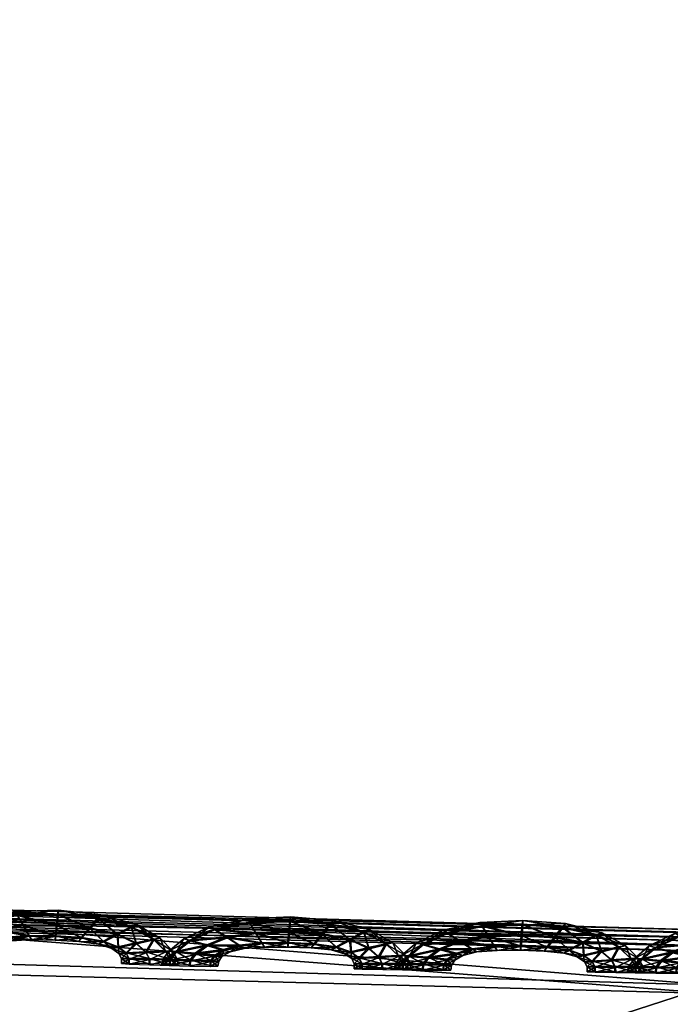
# Model space of a CAD drawing. Extents: x -7.4 to 7.4, y -11.5 to 9.8.
# Tile 337 of 469: x -0.167 to -0.01, y 9.394 to 9.632. Entities that reach past the tile are written whole.
import ezdxf

# ---------------------------------------------------------------- set-up
doc = ezdxf.new("R2010")
doc.units = 0
doc.header["$MEASUREMENT"] = 0
for name, color, linetype in [('A-FURN-3-ST', 150, 'Continuous'), ('A-FURN-3-ST-SEAM', 130, 'Continuous'), ('A-FURN-3-ST-SI', 160, 'Continuous')]:
    doc.layers.add(name, color=color, linetype=linetype)

msp = doc.modelspace()

# ---------------------------------------------------------------- meshes
at = {"layer": 'A-FURN-3-ST'}
mesh = msp.add_polyface(dxfattribs=at)
corners = [(-0.29098, 9.30467, 0.61819), (-0.27167, 9.40709, 1.00151), (0, 9.39906, 1.00155), (0, 9.29704, 0.61819), (-0.5936, 9.32387, 0.61819), (-0.56214, 9.4288, 1.00144), (-0.91719, 9.35069, 0.61819), (-0.8849, 9.46131, 1.00129), (-1.26207, 9.38711, 0.61819), (-1.23172, 9.50581, 1.00113), (-1.62401, 9.43544, 0.61819), (-1.5897, 9.56341, 1.00098), (-1.99018, 9.49361, 0.61819), (-1.94875, 9.63192, 1.00083), (-2.34041, 9.55636, 0.61819), (-1.35123, 9.09059, 0.56582), (-1.73692, 9.11935, 0.56582), (-2.1241, 9.15424, 0.56582), (-1.859, 8.65716, 0.55836), (-2.2831, 8.66878, 0.55836), (-1.44439, 8.6476, 0.55836), (-0.63005, 9.05338, 0.56582), (-0.97932, 9.06921, 0.56582), (-1.03908, 8.64051, 0.55836), (-0.65929, 8.63524, 0.55836), (-1.91804, 8.11232, 0.55836), (-2.39411, 8.11376, 0.55836), (-1.93379, 7.51392, 0.55836), (-1.48547, 8.11113, 0.55836), (-1.49132, 7.51392, 0.55836), (-1.06504, 8.11026, 0.55836), (-1.06876, 7.51392, 0.55836), (-0.67156, 8.1096, 0.55836), (-0.6733, 7.51392, 0.55836), (-0.32248, 8.10911, 0.55836), (0, 8.1089, 0.55836), (0, 7.51392, 0.55836), (-0.31817, 8.63132, 0.55836), (0, 8.62968, 0.55836), (-0.32308, 7.51392, 0.55836), (0, 9.03682, 0.56582), (-0.30741, 9.0416, 0.56582), (0.29098, 9.30467, 0.61819)]
mesh.append_faces([[corners[k] for k in face] for face in [(0, 1, 2), (2, 3, 0), (4, 5, 1), (1, 0, 4), (6, 7, 5), (5, 4, 6), (8, 9, 7), (7, 6, 8), (10, 11, 9), (9, 8, 10), (12, 13, 11), (11, 10, 12), (13, 12, 14), (15, 16, 10), (10, 8, 15), (16, 17, 12), (12, 10, 16), (17, 16, 18), (18, 19, 17), (16, 15, 20), (20, 18, 16), (21, 22, 6), (6, 4, 21), (22, 15, 8), (8, 6, 22), (20, 15, 22), (22, 23, 20), (22, 21, 24), (24, 23, 22), (19, 18, 25), (18, 20, 28), (28, 25, 18), (20, 23, 30), (30, 28, 20), (23, 24, 32), (32, 30, 23), (35, 34, 37), (37, 38, 35), (34, 32, 24), (24, 37, 34), (40, 41, 0), (0, 3, 40), (41, 21, 4), (4, 0, 41), (37, 24, 21), (21, 41, 37), (38, 37, 41), (41, 40, 38), (42, 3, 2), (40, 3, 42)]])
mesh.append_faces([[corners[k] for k in face] for face in [(29, 27, 25), (31, 29, 28), (33, 31, 30), (39, 33, 32)]], dxfattribs={"vtx0": -1, "vtx1": -1, "vtx2": -1})
mesh.append_faces([[corners[k] for k in face] for face in [(26, 25, 27), (25, 28, 29), (28, 30, 31), (30, 32, 33), (34, 35, 36), (32, 34, 39)]], dxfattribs={"vtx1": -1, "vtx2": -1})
mesh = msp.add_polyface(dxfattribs=at)
corners = [(-0.53471, 9.43593, 17.62834), (-0.5359, 9.43465, 17.62173), (-0.87631, 9.46955, 17.61473), (-0.5327, 9.43799, 17.6396), (-0.87501, 9.47078, 17.62134), (-0.24915, 9.41731, 17.64394), (-0.25034, 9.41521, 17.63264), (-0.25105, 9.41397, 17.62606), (0, 9.40845, 17.63405), (0, 9.40717, 17.62747), (0, 9.41051, 17.6453), (-0.59269, 9.3387, 17.68322), (-0.58956, 9.36317, 17.66451), (-0.93369, 9.39773, 17.65706), (-0.25564, 9.40383, 17.67398), (-0.26981, 9.37425, 17.67253), (0, 9.36749, 17.67402), (0, 9.39704, 17.67539), (-0.56725, 9.39489, 17.66805), (-0.28323, 9.34257, 17.66919), (-0.54358, 9.42452, 17.66965), (-0.88458, 9.45933, 17.66261), (-0.91007, 9.42962, 17.66082), (-0.25034, 9.41521, 17.62036), (-0.53471, 9.43593, 17.61602), (-0.24915, 9.41731, 17.61522), (-0.5327, 9.43799, 17.61088), (0, 9.40845, 17.62176), (0, 9.41051, 17.61663), (-0.53325, 9.43716, 17.65713), (-0.87283, 9.47288, 17.63264), (-0.87342, 9.47202, 17.65017), (-0.87283, 9.47288, 17.60389), (-0.87501, 9.47078, 17.60902), (-0.24947, 9.41644, 17.66143), (0, 9.40964, 17.6628)]
mesh.append_faces([[corners[k] for k in face] for face in [(0, 1, 2), (3, 0, 4), (5, 6, 0), (0, 3, 5), (6, 7, 1), (1, 0, 6), (8, 9, 7), (7, 6, 8), (10, 8, 6), (6, 5, 10), (11, 12, 13), (14, 15, 16), (16, 17, 14), (18, 12, 19), (19, 15, 18), (20, 18, 15), (15, 14, 20), (18, 20, 21), (12, 18, 22), (7, 23, 24), (24, 1, 7), (23, 25, 26), (26, 24, 23), (27, 28, 25), (25, 23, 27), (9, 27, 23), (23, 7, 9), (29, 3, 30), (20, 29, 31), (24, 26, 32), (1, 24, 33), (5, 34, 35), (35, 10, 5), (34, 14, 17), (17, 35, 34), (29, 20, 14), (14, 34, 29), (3, 29, 34), (34, 5, 3)]])
at = {"layer": 'A-FURN-3-ST-SEAM'}
mesh = msp.add_polyface(dxfattribs=at)
corners = [(-0.17594, 9.41438, 17.63005), (-0.16751, 9.41587, 17.63017), (-0.16605, 9.41335, 17.63146), (-0.15798, 9.41339, 17.63154), (-0.16811, 9.41685, 17.62678), (-0.17297, 9.41236, 17.63138), (-0.15829, 9.4108, 17.63028), (-0.15774, 9.41607, 17.63025), (-0.1577, 9.41714, 17.62686), (-0.17713, 9.41521, 17.62667), (-0.18192, 9.41183, 17.62998), (-0.16462, 9.41088, 17.6302), (-0.152, 9.41038, 17.63032), (-0.15002, 9.41269, 17.63158), (-0.15786, 9.41623, 17.62351), (-0.16763, 9.41603, 17.62344), (-0.17784, 9.41055, 17.63131), (-0.17005, 9.41043, 17.63017), (-0.15841, 9.40993, 17.6269), (-0.16411, 9.41005, 17.62686), (-0.14808, 9.41508, 17.63032), (-0.14741, 9.41607, 17.62693), (-0.1482, 9.41525, 17.62359), (-0.17606, 9.41455, 17.62332), (-0.18346, 9.41236, 17.62659), (-0.18536, 9.40911, 17.6299), (-0.16898, 9.40977, 17.62682), (-0.15275, 9.4096, 17.62693), (-0.1467, 9.40952, 17.63032), (-0.14333, 9.41121, 17.63161), (-0.15018, 9.41294, 17.6223), (-0.15813, 9.41364, 17.62226), (-0.16617, 9.41356, 17.62218), (-0.18069, 9.40857, 17.63127), (-0.17385, 9.4094, 17.63013), (-0.17238, 9.40902, 17.62678), (-0.1647, 9.41104, 17.62348), (-0.15837, 9.411, 17.62355), (-0.17012, 9.41063, 17.62344), (-0.14001, 9.41298, 17.63036), (-0.13882, 9.41372, 17.62698), (-0.14013, 9.41319, 17.62363), (-0.14349, 9.41145, 17.62233), (-0.17309, 9.41261, 17.62211), (-0.182, 9.41199, 17.62325), (-0.18714, 9.4094, 17.62652), (-0.18675, 9.40725, 17.6299), (-0.17392, 9.40956, 17.6234), (-0.15208, 9.41055, 17.62355), (-0.148, 9.40894, 17.62698), (-0.14313, 9.4082, 17.63036), (-0.13886, 9.40907, 17.63161), (-0.14682, 9.40968, 17.62359), (-0.18864, 9.40742, 17.62648), (-0.18184, 9.40701, 17.63127), (-0.17602, 9.40808, 17.63009), (-0.17432, 9.40795, 17.62678), (-0.1761, 9.40824, 17.62336), (-0.17796, 9.4108, 17.62207), (-0.13463, 9.41002, 17.63036), (-0.13312, 9.41043, 17.62701), (-0.13475, 9.41018, 17.62363), (-0.13902, 9.40931, 17.62237), (-0.14326, 9.40836, 17.62363), (-0.18544, 9.40931, 17.62317), (-0.18682, 9.40742, 17.62317), (-0.18896, 9.40614, 17.62648), (-0.18706, 9.40598, 17.6299), (-0.18081, 9.40882, 17.62203), (-0.1448, 9.40795, 17.62698), (-0.1412, 9.40672, 17.63036), (-0.13645, 9.40688, 17.63165), (-0.18714, 9.40614, 17.62317), (-0.18212, 9.40573, 17.63127), (-0.17697, 9.4068, 17.63009), (-0.17515, 9.4068, 17.62675), (-0.17705, 9.40697, 17.62336), (-0.13174, 9.40709, 17.6304), (-0.13004, 9.40725, 17.62701), (-0.13186, 9.40725, 17.62366), (-0.13661, 9.40713, 17.62237), (-0.14132, 9.40688, 17.62363), (-0.14306, 9.40672, 17.62698), (-0.18196, 9.40721, 17.62199), (-0.18224, 9.40598, 17.62199), (-0.14056, 9.40536, 17.63036), (-0.13562, 9.40523, 17.63165), (-0.17721, 9.40557, 17.63009), (-0.17539, 9.40561, 17.62675), (-0.17729, 9.40577, 17.62336), (-0.14246, 9.40552, 17.62698), (-0.13071, 9.40515, 17.6304), (-0.12893, 9.40519, 17.62705), (-0.13087, 9.40532, 17.62366), (-0.13578, 9.40548, 17.62237), (-0.14068, 9.40557, 17.62363), (-0.14246, 9.40429, 17.62698), (-0.14056, 9.40416, 17.63036), (-0.13562, 9.40396, 17.63165), (-0.14068, 9.40433, 17.62363), (-0.13067, 9.40383, 17.6304), (-0.12889, 9.40388, 17.62705), (-0.13079, 9.40404, 17.62366), (-0.13578, 9.4042, 17.62237)]
mesh.append_faces([[corners[k] for k in face] for face in [(2, 1, 0), (1, 2, 3), (0, 1, 4), (0, 5, 2), (6, 3, 2), (3, 7, 1), (8, 4, 1), (4, 9, 0), (5, 0, 10), (11, 2, 5), (3, 6, 12), (2, 11, 6), (7, 3, 13), (1, 7, 8), (4, 8, 14), (9, 4, 15), (10, 0, 9), (10, 16, 5), (5, 17, 11), (12, 6, 18), (12, 13, 3), (6, 11, 19), (13, 20, 7), (21, 8, 7), (22, 14, 8), (14, 15, 4), (15, 23, 9), (9, 24, 10), (16, 10, 25), (17, 5, 16), (11, 17, 26), (19, 18, 6), (18, 27, 12), (13, 12, 28), (26, 19, 11), (20, 13, 29), (7, 20, 21), (8, 21, 22), (14, 22, 30), (15, 14, 31), (23, 15, 32), (24, 9, 23), (25, 10, 24), (25, 33, 16), (16, 34, 17), (35, 26, 17), (18, 19, 36), (27, 18, 37), (28, 12, 27), (28, 29, 13), (19, 26, 38), (29, 39, 20), (40, 21, 20), (41, 22, 21), (42, 30, 22), (30, 31, 14), (31, 32, 15), (32, 43, 23), (23, 44, 24), (24, 45, 25), (33, 25, 46), (34, 16, 33), (17, 34, 35), (26, 35, 47), (38, 36, 19), (36, 37, 18), (37, 48, 27), (27, 49, 28), (29, 28, 50), (47, 38, 26), (39, 29, 51), (20, 39, 40), (21, 40, 41), (22, 41, 42), (30, 42, 52), (31, 30, 48), (32, 31, 37), (43, 32, 36), (44, 23, 43), (45, 24, 44), (25, 45, 53), (53, 46, 25), (46, 54, 33), (33, 55, 34), (56, 35, 34), (57, 47, 35), (36, 38, 43), (37, 36, 32), (48, 37, 31), (49, 27, 48), (50, 28, 49), (50, 51, 29), (38, 47, 58), (51, 59, 39), (60, 40, 39), (61, 41, 40), (62, 42, 41), (63, 52, 42), (52, 48, 30), (43, 58, 44), (44, 64, 45), (65, 53, 45), (46, 53, 66), (54, 46, 67), (55, 33, 54), (34, 55, 56), (35, 56, 57), (47, 57, 68), (58, 43, 38), (48, 52, 49), (49, 69, 50), (51, 50, 70), (68, 58, 47), (59, 51, 71), (39, 59, 60), (40, 60, 61), (41, 61, 62), (42, 62, 63), (52, 63, 69), (64, 44, 58), (45, 64, 65), (53, 65, 72), (72, 66, 53), (66, 67, 46), (67, 73, 54), (54, 74, 55), (56, 55, 74), (57, 56, 75), (68, 57, 76), (69, 49, 52), (70, 50, 69), (70, 71, 51), (58, 68, 64), (71, 77, 59), (78, 60, 59), (79, 61, 60), (80, 62, 61), (81, 63, 62), (82, 69, 63), (83, 65, 64), (84, 72, 65), (74, 54, 73), (74, 75, 56), (75, 76, 57), (76, 83, 68), (69, 82, 70), (71, 70, 85), (64, 68, 83), (77, 71, 86), (59, 77, 78), (60, 78, 79), (61, 79, 80), (62, 80, 81), (63, 81, 82), (65, 83, 84), (73, 87, 74), (75, 74, 87), (76, 75, 88), (83, 76, 89), (70, 82, 90), (90, 85, 70), (85, 86, 71), (86, 91, 77), (78, 77, 91), (79, 78, 92), (80, 79, 93), (81, 80, 94), (82, 81, 95), (89, 84, 83), (87, 88, 75), (88, 89, 76), (95, 90, 82), (85, 90, 96), (86, 85, 97), (91, 86, 98), (91, 92, 78), (92, 93, 79), (93, 94, 80), (94, 95, 81), (90, 95, 99), (99, 96, 90), (96, 97, 85), (97, 98, 86), (98, 100, 91), (92, 91, 100), (93, 92, 101), (94, 93, 102), (95, 94, 103), (103, 99, 95), (100, 101, 92), (101, 102, 93), (102, 103, 94)]])
mesh = msp.add_polyface(dxfattribs=at)
corners = [(-0.11991, 9.41245, 17.63047), (-0.11148, 9.41405, 17.63055), (-0.10997, 9.41154, 17.6318), (-0.1019, 9.41179, 17.63184), (-0.11207, 9.41504, 17.62716), (-0.1169, 9.41047, 17.63177), (-0.10218, 9.40919, 17.63059), (-0.1017, 9.41442, 17.63059), (-0.10167, 9.41553, 17.6272), (-0.12106, 9.41323, 17.62709), (-0.1258, 9.40977, 17.6304), (-0.10851, 9.40911, 17.63059), (-0.09589, 9.4089, 17.63063), (-0.09395, 9.41125, 17.63188), (-0.10182, 9.41463, 17.62385), (-0.11159, 9.41422, 17.62382), (-0.12173, 9.40857, 17.63173), (-0.11393, 9.40857, 17.63055), (-0.10234, 9.40828, 17.62724), (-0.10799, 9.40828, 17.62724), (-0.09205, 9.41368, 17.63059), (-0.09137, 9.41467, 17.62724), (-0.09217, 9.41389, 17.62385), (-0.11999, 9.41261, 17.62374), (-0.12739, 9.41026, 17.62701), (-0.12925, 9.40701, 17.63036), (-0.11286, 9.40795, 17.6272), (-0.09668, 9.40808, 17.62724), (-0.09058, 9.40816, 17.63063), (-0.08722, 9.40993, 17.63188), (-0.0941, 9.4115, 17.6226), (-0.1021, 9.41203, 17.6226), (-0.11013, 9.41179, 17.62256), (-0.12454, 9.40651, 17.63169), (-0.11773, 9.40746, 17.63051), (-0.11627, 9.40713, 17.6272), (-0.10863, 9.40931, 17.62385), (-0.1023, 9.40935, 17.62385), (-0.11405, 9.40874, 17.62382), (-0.08393, 9.41179, 17.63059), (-0.08275, 9.41257, 17.62724), (-0.08405, 9.41195, 17.62385), (-0.08742, 9.41018, 17.6226), (-0.11702, 9.41071, 17.62252), (-0.12592, 9.40993, 17.62366), (-0.13103, 9.40725, 17.62698), (-0.13063, 9.40511, 17.63032), (-0.11781, 9.40767, 17.62378), (-0.096, 9.40907, 17.62389), (-0.09189, 9.40759, 17.62724), (-0.08698, 9.40692, 17.63063), (-0.08275, 9.40787, 17.63188), (-0.0907, 9.40833, 17.62389), (-0.13249, 9.40527, 17.62693), (-0.12569, 9.40495, 17.63169), (-0.11991, 9.4061, 17.63051), (-0.11821, 9.40602, 17.62716), (-0.11999, 9.40626, 17.62378), (-0.12189, 9.40882, 17.62249), (-0.07851, 9.4089, 17.63059), (-0.07701, 9.40935, 17.62724), (-0.07867, 9.40907, 17.62385), (-0.0829, 9.40812, 17.6226), (-0.08714, 9.40709, 17.62389), (-0.12933, 9.40717, 17.62363), (-0.13071, 9.40527, 17.62359), (-0.13281, 9.40396, 17.62693), (-0.13091, 9.40383, 17.63032), (-0.12469, 9.40676, 17.62245), (-0.08865, 9.40664, 17.62724), (-0.08508, 9.40548, 17.63063), (-0.0803, 9.40573, 17.63188), (-0.13103, 9.404, 17.62359), (-0.12596, 9.40367, 17.63169), (-0.12082, 9.40482, 17.63051), (-0.119, 9.40486, 17.62716), (-0.1209, 9.40499, 17.62378), (-0.07558, 9.40606, 17.63059), (-0.07388, 9.40623, 17.62724), (-0.07574, 9.40623, 17.62385), (-0.08049, 9.40598, 17.6226), (-0.0852, 9.40565, 17.62389), (-0.0869, 9.40548, 17.62724), (-0.12584, 9.40519, 17.62241), (-0.12608, 9.40391, 17.62241), (-0.08441, 9.40416, 17.63063), (-0.07946, 9.40412, 17.63188), (-0.12101, 9.40359, 17.63051), (-0.11924, 9.40363, 17.62716), (-0.12114, 9.40379, 17.62378), (-0.08631, 9.40425, 17.62724), (-0.07455, 9.40412, 17.63063), (-0.07278, 9.4042, 17.62724), (-0.07471, 9.40429, 17.62389), (-0.07966, 9.40433, 17.6226), (-0.08453, 9.40433, 17.62389), (-0.08631, 9.40305, 17.62724), (-0.08441, 9.40293, 17.63063), (-0.07942, 9.40284, 17.63188), (-0.08453, 9.40309, 17.62389), (-0.07452, 9.4028, 17.63063), (-0.07273, 9.40289, 17.62724), (-0.07463, 9.40297, 17.62389), (-0.07962, 9.40309, 17.6226)]
mesh.append_faces([[corners[k] for k in face] for face in [(2, 1, 0), (1, 2, 3), (0, 1, 4), (0, 5, 2), (6, 3, 2), (3, 7, 1), (8, 4, 1), (4, 9, 0), (5, 0, 10), (11, 2, 5), (3, 6, 12), (2, 11, 6), (7, 3, 13), (1, 7, 8), (4, 8, 14), (9, 4, 15), (10, 0, 9), (10, 16, 5), (5, 17, 11), (12, 6, 18), (12, 13, 3), (6, 11, 19), (13, 20, 7), (21, 8, 7), (22, 14, 8), (14, 15, 4), (15, 23, 9), (9, 24, 10), (16, 10, 25), (17, 5, 16), (11, 17, 26), (19, 18, 6), (18, 27, 12), (13, 12, 28), (26, 19, 11), (20, 13, 29), (7, 20, 21), (8, 21, 22), (14, 22, 30), (15, 14, 31), (23, 15, 32), (24, 9, 23), (25, 10, 24), (25, 33, 16), (16, 34, 17), (35, 26, 17), (18, 19, 36), (27, 18, 37), (28, 12, 27), (28, 29, 13), (19, 26, 38), (29, 39, 20), (40, 21, 20), (41, 22, 21), (42, 30, 22), (30, 31, 14), (31, 32, 15), (32, 43, 23), (23, 44, 24), (24, 45, 25), (33, 25, 46), (34, 16, 33), (17, 34, 35), (26, 35, 47), (38, 36, 19), (36, 37, 18), (37, 48, 27), (27, 49, 28), (29, 28, 50), (47, 38, 26), (39, 29, 51), (20, 39, 40), (21, 40, 41), (22, 41, 42), (30, 42, 52), (31, 30, 48), (32, 31, 37), (43, 32, 36), (44, 23, 43), (45, 24, 44), (25, 45, 53), (53, 46, 25), (46, 54, 33), (33, 55, 34), (56, 35, 34), (57, 47, 35), (36, 38, 43), (37, 36, 32), (48, 37, 31), (49, 27, 48), (50, 28, 49), (50, 51, 29), (38, 47, 58), (51, 59, 39), (60, 40, 39), (61, 41, 40), (62, 42, 41), (63, 52, 42), (52, 48, 30), (43, 58, 44), (44, 64, 45), (65, 53, 45), (46, 53, 66), (54, 46, 67), (55, 33, 54), (34, 55, 56), (35, 56, 57), (47, 57, 68), (58, 43, 38), (48, 52, 49), (49, 69, 50), (51, 50, 70), (68, 58, 47), (59, 51, 71), (39, 59, 60), (40, 60, 61), (41, 61, 62), (42, 62, 63), (52, 63, 69), (64, 44, 58), (45, 64, 65), (53, 65, 72), (72, 66, 53), (66, 67, 46), (67, 73, 54), (54, 74, 55), (56, 55, 74), (57, 56, 75), (68, 57, 76), (69, 49, 52), (70, 50, 69), (70, 71, 51), (58, 68, 64), (71, 77, 59), (78, 60, 59), (79, 61, 60), (80, 62, 61), (81, 63, 62), (82, 69, 63), (83, 65, 64), (84, 72, 65), (74, 54, 73), (74, 75, 56), (75, 76, 57), (76, 83, 68), (69, 82, 70), (71, 70, 85), (64, 68, 83), (77, 71, 86), (59, 77, 78), (60, 78, 79), (61, 79, 80), (62, 80, 81), (63, 81, 82), (65, 83, 84), (73, 87, 74), (75, 74, 87), (76, 75, 88), (83, 76, 89), (70, 82, 90), (90, 85, 70), (85, 86, 71), (86, 91, 77), (78, 77, 91), (79, 78, 92), (80, 79, 93), (81, 80, 94), (82, 81, 95), (89, 84, 83), (87, 88, 75), (88, 89, 76), (95, 90, 82), (85, 90, 96), (86, 85, 97), (91, 86, 98), (91, 92, 78), (92, 93, 79), (93, 94, 80), (94, 95, 81), (90, 95, 99), (99, 96, 90), (96, 97, 85), (97, 98, 86), (98, 100, 91), (92, 91, 100), (93, 92, 101), (94, 93, 102), (95, 94, 103), (103, 99, 95), (100, 101, 92), (101, 102, 93), (102, 103, 94)]])
mesh = msp.add_polyface(dxfattribs=at)
corners = [(-0.06379, 9.4115, 17.63066), (-0.0554, 9.41319, 17.6307), (-0.05386, 9.41071, 17.63199), (-0.04583, 9.411, 17.63203), (-0.05603, 9.41418, 17.62732), (-0.06078, 9.40956, 17.63196), (-0.04606, 9.40841, 17.63078), (-0.04563, 9.41364, 17.63074), (-0.04563, 9.41471, 17.62739), (-0.06498, 9.41232, 17.62728), (-0.06969, 9.40878, 17.63059), (-0.05239, 9.40828, 17.63074), (-0.03973, 9.40812, 17.63078), (-0.03783, 9.41051, 17.63203), (-0.04579, 9.4138, 17.62401), (-0.05552, 9.41335, 17.62397), (-0.06561, 9.40762, 17.63192), (-0.05782, 9.40771, 17.63074), (-0.04618, 9.4075, 17.62739), (-0.05188, 9.40746, 17.62739), (-0.03597, 9.41294, 17.63074), (-0.03534, 9.41393, 17.62739), (-0.03613, 9.41311, 17.62401), (-0.06391, 9.41166, 17.62393), (-0.07127, 9.40927, 17.6272), (-0.07309, 9.40598, 17.63055), (-0.05675, 9.40709, 17.62739), (-0.04052, 9.40729, 17.62739), (-0.03443, 9.40742, 17.63078), (-0.0311, 9.40919, 17.63203), (-0.03803, 9.41076, 17.62275), (-0.04602, 9.41121, 17.62275), (-0.05406, 9.41096, 17.62275), (-0.06838, 9.40557, 17.63188), (-0.06158, 9.40655, 17.6307), (-0.06011, 9.40623, 17.62735), (-0.05251, 9.40845, 17.62401), (-0.04618, 9.40857, 17.62405), (-0.05793, 9.40787, 17.62401), (-0.02786, 9.41104, 17.63074), (-0.02667, 9.41179, 17.62739), (-0.02798, 9.41121, 17.62401), (-0.0313, 9.40944, 17.62275), (-0.06094, 9.40981, 17.62271), (-0.06981, 9.40894, 17.62385), (-0.07491, 9.40623, 17.62716), (-0.07444, 9.40408, 17.63055), (-0.06169, 9.40676, 17.62397), (-0.03989, 9.40828, 17.62405), (-0.03574, 9.4068, 17.62739), (-0.03087, 9.40618, 17.63078), (-0.02659, 9.40713, 17.63203), (-0.03459, 9.40759, 17.62405), (-0.07634, 9.4042, 17.62716), (-0.06953, 9.40396, 17.63188), (-0.06375, 9.40519, 17.6307), (-0.06205, 9.40511, 17.62735), (-0.06387, 9.40536, 17.62397), (-0.06577, 9.40787, 17.62268), (-0.0224, 9.40816, 17.63074), (-0.02089, 9.40861, 17.62739), (-0.02256, 9.40833, 17.62401), (-0.02679, 9.40738, 17.62275), (-0.03099, 9.40635, 17.62405), (-0.07321, 9.40618, 17.62382), (-0.07455, 9.40429, 17.62382), (-0.07665, 9.40289, 17.62716), (-0.07471, 9.4028, 17.63055), (-0.06854, 9.40581, 17.62264), (-0.03253, 9.40589, 17.62739), (-0.02889, 9.40474, 17.63078), (-0.02414, 9.40499, 17.63203), (-0.07483, 9.40297, 17.62382), (-0.06977, 9.40268, 17.63188), (-0.06462, 9.40388, 17.6307), (-0.06284, 9.40391, 17.62735), (-0.06474, 9.40404, 17.62397), (-0.01943, 9.40527, 17.63078), (-0.01777, 9.40548, 17.62739), (-0.01959, 9.40548, 17.62401), (-0.02438, 9.40519, 17.62275), (-0.02904, 9.4049, 17.62405), (-0.03075, 9.4047, 17.62739), (-0.06969, 9.4042, 17.62264), (-0.06993, 9.40293, 17.62264), (-0.02822, 9.40342, 17.63078), (-0.02327, 9.40334, 17.63203), (-0.06486, 9.40268, 17.6307), (-0.06304, 9.40272, 17.62735), (-0.06498, 9.40284, 17.62397), (-0.03015, 9.4035, 17.62739), (-0.0184, 9.40338, 17.63078), (-0.01662, 9.40346, 17.62739), (-0.01856, 9.40355, 17.62405), (-0.02351, 9.40359, 17.62275), (-0.02837, 9.40359, 17.62405), (-0.03012, 9.40231, 17.62739), (-0.02822, 9.40219, 17.63078), (-0.02323, 9.4021, 17.63203), (-0.02837, 9.40235, 17.62405), (-0.01832, 9.40206, 17.63078), (-0.01654, 9.4021, 17.62739), (-0.01848, 9.40223, 17.62405), (-0.02343, 9.40231, 17.62279)]
mesh.append_faces([[corners[k] for k in face] for face in [(2, 1, 0), (1, 2, 3), (0, 1, 4), (0, 5, 2), (6, 3, 2), (3, 7, 1), (8, 4, 1), (4, 9, 0), (5, 0, 10), (11, 2, 5), (3, 6, 12), (2, 11, 6), (7, 3, 13), (1, 7, 8), (4, 8, 14), (9, 4, 15), (10, 0, 9), (10, 16, 5), (5, 17, 11), (12, 6, 18), (12, 13, 3), (6, 11, 19), (13, 20, 7), (21, 8, 7), (22, 14, 8), (14, 15, 4), (15, 23, 9), (9, 24, 10), (16, 10, 25), (17, 5, 16), (11, 17, 26), (19, 18, 6), (18, 27, 12), (13, 12, 28), (26, 19, 11), (20, 13, 29), (7, 20, 21), (8, 21, 22), (14, 22, 30), (15, 14, 31), (23, 15, 32), (24, 9, 23), (25, 10, 24), (25, 33, 16), (16, 34, 17), (35, 26, 17), (18, 19, 36), (27, 18, 37), (28, 12, 27), (28, 29, 13), (19, 26, 38), (29, 39, 20), (40, 21, 20), (41, 22, 21), (42, 30, 22), (30, 31, 14), (31, 32, 15), (32, 43, 23), (23, 44, 24), (24, 45, 25), (33, 25, 46), (34, 16, 33), (17, 34, 35), (26, 35, 47), (38, 36, 19), (36, 37, 18), (37, 48, 27), (27, 49, 28), (29, 28, 50), (47, 38, 26), (39, 29, 51), (20, 39, 40), (21, 40, 41), (22, 41, 42), (30, 42, 52), (31, 30, 48), (32, 31, 37), (43, 32, 36), (44, 23, 43), (45, 24, 44), (25, 45, 53), (53, 46, 25), (46, 54, 33), (33, 55, 34), (56, 35, 34), (57, 47, 35), (36, 38, 43), (37, 36, 32), (48, 37, 31), (49, 27, 48), (50, 28, 49), (50, 51, 29), (38, 47, 58), (51, 59, 39), (60, 40, 39), (61, 41, 40), (62, 42, 41), (63, 52, 42), (52, 48, 30), (43, 58, 44), (44, 64, 45), (65, 53, 45), (46, 53, 66), (54, 46, 67), (55, 33, 54), (34, 55, 56), (35, 56, 57), (47, 57, 68), (58, 43, 38), (48, 52, 49), (49, 69, 50), (51, 50, 70), (68, 58, 47), (59, 51, 71), (39, 59, 60), (40, 60, 61), (41, 61, 62), (42, 62, 63), (52, 63, 69), (64, 44, 58), (45, 64, 65), (53, 65, 72), (72, 66, 53), (66, 67, 46), (67, 73, 54), (54, 74, 55), (56, 55, 74), (57, 56, 75), (68, 57, 76), (69, 49, 52), (70, 50, 69), (70, 71, 51), (58, 68, 64), (71, 77, 59), (78, 60, 59), (79, 61, 60), (80, 62, 61), (81, 63, 62), (82, 69, 63), (83, 65, 64), (84, 72, 65), (74, 54, 73), (74, 75, 56), (75, 76, 57), (76, 83, 68), (69, 82, 70), (71, 70, 85), (64, 68, 83), (77, 71, 86), (59, 77, 78), (60, 78, 79), (61, 79, 80), (62, 80, 81), (63, 81, 82), (65, 83, 84), (73, 87, 74), (75, 74, 87), (76, 75, 88), (83, 76, 89), (70, 82, 90), (90, 85, 70), (85, 86, 71), (86, 91, 77), (78, 77, 91), (79, 78, 92), (80, 79, 93), (81, 80, 94), (82, 81, 95), (89, 84, 83), (87, 88, 75), (88, 89, 76), (95, 90, 82), (85, 90, 96), (86, 85, 97), (91, 86, 98), (91, 92, 78), (92, 93, 79), (93, 94, 80), (94, 95, 81), (90, 95, 99), (99, 96, 90), (96, 97, 85), (97, 98, 86), (98, 100, 91), (92, 91, 100), (93, 92, 101), (94, 93, 102), (95, 94, 103), (103, 99, 95), (100, 101, 92), (101, 102, 93), (102, 103, 94)]])
mesh = msp.add_polyface(dxfattribs=at)
corners = [(-0.00772, 9.4108, 17.63081), (0.00067, 9.41261, 17.63081), (0.00225, 9.4101, 17.63211), (0.01029, 9.41055, 17.63211), (0.00004, 9.4136, 17.62747), (-0.00467, 9.40886, 17.63211), (0.01009, 9.40791, 17.63085), (0.01045, 9.41323, 17.63081), (0.01041, 9.4143, 17.62747), (-0.0089, 9.41162, 17.62743), (-0.01357, 9.40804, 17.63074), (0.00376, 9.40771, 17.63089), (0.01638, 9.40783, 17.63081), (0.01828, 9.41022, 17.63207), (0.01029, 9.41339, 17.62408), (0.00052, 9.41277, 17.62408), (-0.00946, 9.40688, 17.63207), (-0.00166, 9.40701, 17.63089), (0.00993, 9.40701, 17.62751), (0.00423, 9.40684, 17.62751), (0.0201, 9.41273, 17.63081), (0.02074, 9.41372, 17.62743), (0.01994, 9.4129, 17.62408), (-0.00784, 9.41096, 17.62408), (-0.01516, 9.40853, 17.62735), (-0.01694, 9.40523, 17.6307), (-0.00059, 9.40639, 17.62755), (0.01559, 9.40697, 17.62747), (0.02169, 9.40721, 17.63081), (0.02501, 9.40911, 17.63203), (0.01805, 9.41047, 17.62283), (0.01005, 9.41076, 17.62286), (0.00202, 9.41034, 17.62286), (-0.01223, 9.40482, 17.63203), (-0.00542, 9.40585, 17.63085), (-0.00396, 9.40552, 17.62751), (0.0036, 9.40787, 17.62416), (0.00993, 9.40808, 17.62412), (-0.00182, 9.40717, 17.62416), (0.02826, 9.41104, 17.63074), (0.0294, 9.41183, 17.62739), (0.02806, 9.41121, 17.62401), (0.02477, 9.40931, 17.62279), (-0.00487, 9.40911, 17.62283), (-0.01369, 9.4082, 17.62401), (-0.01876, 9.40548, 17.62732), (-0.01828, 9.40334, 17.6307), (-0.00558, 9.40602, 17.62412), (0.01622, 9.408, 17.62408), (0.02038, 9.40659, 17.62743), (0.02529, 9.4061, 17.63078), (0.02956, 9.40717, 17.63203), (0.02153, 9.40738, 17.62408), (-0.02018, 9.40346, 17.62732), (-0.01334, 9.40322, 17.63203), (-0.0076, 9.40445, 17.63085), (-0.0059, 9.40437, 17.62751), (-0.00772, 9.40462, 17.62412), (-0.00965, 9.40713, 17.62283), (0.03372, 9.40828, 17.63074), (0.03522, 9.40878, 17.62735), (0.03356, 9.40845, 17.62401), (0.02929, 9.40738, 17.62275), (0.02513, 9.40626, 17.62405), (-0.01706, 9.4054, 17.62397), (-0.0184, 9.4035, 17.62397), (-0.02046, 9.40214, 17.62732), (-0.01856, 9.40206, 17.6307), (-0.01242, 9.40503, 17.62279), (0.02362, 9.40577, 17.62743), (0.02727, 9.4047, 17.63078), (0.03201, 9.40507, 17.63199), (-0.01868, 9.40223, 17.62397), (-0.01357, 9.40194, 17.63203), (-0.00847, 9.40314, 17.63085), (-0.00669, 9.40317, 17.62751), (-0.00859, 9.4033, 17.62412), (0.03672, 9.40552, 17.6307), (0.03839, 9.40577, 17.62735), (0.03653, 9.40569, 17.62397), (0.03178, 9.40532, 17.62275), (0.02711, 9.40486, 17.62405), (0.02541, 9.40462, 17.62743), (-0.01353, 9.40346, 17.62279), (-0.01377, 9.40219, 17.62279), (0.02798, 9.40338, 17.63078), (0.03292, 9.40346, 17.63199), (-0.00867, 9.40194, 17.63085), (-0.00689, 9.40198, 17.62751), (-0.00878, 9.4021, 17.62412), (0.02604, 9.40342, 17.62743), (0.03779, 9.40363, 17.6307), (0.03954, 9.40375, 17.62732), (0.03759, 9.40379, 17.62397), (0.03265, 9.40371, 17.62275), (0.02778, 9.40355, 17.62405), (0.02604, 9.40223, 17.62743), (0.02798, 9.40219, 17.63078), (0.03296, 9.40223, 17.63199), (0.02782, 9.40235, 17.62405), (0.03787, 9.40231, 17.6307), (0.03965, 9.40243, 17.62732), (0.03771, 9.40247, 17.62397), (0.03273, 9.40243, 17.62275)]
mesh.append_faces([[corners[k] for k in face] for face in [(2, 1, 0), (1, 2, 3), (0, 1, 4), (0, 5, 2), (6, 3, 2), (3, 7, 1), (8, 4, 1), (4, 9, 0), (5, 0, 10), (11, 2, 5), (3, 6, 12), (2, 11, 6), (7, 3, 13), (1, 7, 8), (4, 8, 14), (9, 4, 15), (10, 0, 9), (10, 16, 5), (5, 17, 11), (12, 6, 18), (12, 13, 3), (6, 11, 19), (13, 20, 7), (21, 8, 7), (22, 14, 8), (14, 15, 4), (15, 23, 9), (9, 24, 10), (16, 10, 25), (17, 5, 16), (11, 17, 26), (19, 18, 6), (18, 27, 12), (13, 12, 28), (26, 19, 11), (20, 13, 29), (7, 20, 21), (8, 21, 22), (14, 22, 30), (15, 14, 31), (23, 15, 32), (24, 9, 23), (25, 10, 24), (25, 33, 16), (16, 34, 17), (35, 26, 17), (18, 19, 36), (27, 18, 37), (28, 12, 27), (28, 29, 13), (19, 26, 38), (29, 39, 20), (40, 21, 20), (41, 22, 21), (42, 30, 22), (30, 31, 14), (31, 32, 15), (32, 43, 23), (23, 44, 24), (24, 45, 25), (33, 25, 46), (34, 16, 33), (17, 34, 35), (26, 35, 47), (38, 36, 19), (36, 37, 18), (37, 48, 27), (27, 49, 28), (29, 28, 50), (47, 38, 26), (39, 29, 51), (20, 39, 40), (21, 40, 41), (22, 41, 42), (30, 42, 52), (31, 30, 48), (32, 31, 37), (43, 32, 36), (44, 23, 43), (45, 24, 44), (25, 45, 53), (53, 46, 25), (46, 54, 33), (33, 55, 34), (56, 35, 34), (57, 47, 35), (36, 38, 43), (37, 36, 32), (48, 37, 31), (49, 27, 48), (50, 28, 49), (50, 51, 29), (38, 47, 58), (51, 59, 39), (60, 40, 39), (61, 41, 40), (62, 42, 41), (63, 52, 42), (52, 48, 30), (43, 58, 44), (44, 64, 45), (65, 53, 45), (46, 53, 66), (54, 46, 67), (55, 33, 54), (34, 55, 56), (35, 56, 57), (47, 57, 68), (58, 43, 38), (48, 52, 49), (49, 69, 50), (51, 50, 70), (68, 58, 47), (59, 51, 71), (39, 59, 60), (40, 60, 61), (41, 61, 62), (42, 62, 63), (52, 63, 69), (64, 44, 58), (45, 64, 65), (53, 65, 72), (72, 66, 53), (66, 67, 46), (67, 73, 54), (54, 74, 55), (56, 55, 74), (57, 56, 75), (68, 57, 76), (69, 49, 52), (70, 50, 69), (70, 71, 51), (58, 68, 64), (71, 77, 59), (78, 60, 59), (79, 61, 60), (80, 62, 61), (81, 63, 62), (82, 69, 63), (83, 65, 64), (84, 72, 65), (74, 54, 73), (74, 75, 56), (75, 76, 57), (76, 83, 68), (69, 82, 70), (71, 70, 85), (64, 68, 83), (77, 71, 86), (59, 77, 78), (60, 78, 79), (61, 79, 80), (62, 80, 81), (63, 81, 82), (65, 83, 84), (73, 87, 74), (75, 74, 87), (76, 75, 88), (83, 76, 89), (70, 82, 90), (90, 85, 70), (85, 86, 71), (86, 91, 77), (78, 77, 91), (79, 78, 92), (80, 79, 93), (81, 80, 94), (82, 81, 95), (89, 84, 83), (87, 88, 75), (88, 89, 76), (95, 90, 82), (85, 90, 96), (86, 85, 97), (91, 86, 98), (91, 92, 78), (92, 93, 79), (93, 94, 80), (94, 95, 81), (90, 95, 99), (99, 96, 90), (96, 97, 85), (97, 98, 86), (98, 100, 91), (92, 91, 100), (93, 92, 101), (94, 93, 102), (95, 94, 103), (103, 99, 95), (100, 101, 92), (101, 102, 93), (102, 103, 94)]])
at = {"layer": 'A-FURN-3-ST-SI'}
mesh = msp.add_polyface(dxfattribs=at)
corners = [(0, 9.41162, 11.46456), (-0.24852, 9.41842, 11.46338), (-0.2486, 9.41825, 17.34759), (0, 9.4115, 17.34896), (-0.24915, 9.41731, 17.61522), (0, 9.41051, 17.61663), (-0.53175, 9.43898, 17.34333), (-0.5327, 9.43799, 17.61088), (-0.53163, 9.43915, 11.45981), (-0.87168, 9.474, 11.45395), (-0.87184, 9.47387, 17.33648), (-0.87283, 9.47288, 17.60389), (-1.24205, 9.52204, 17.32884), (-1.24296, 9.52109, 17.59609), (-1.24193, 9.52221, 11.44745), (0, 9.41236, 2.96679), (-0.256, 9.41966, 2.96656), (-0.24943, 9.41854, 7.23698), (0, 9.41171, 7.2377), (-0.53281, 9.43935, 7.23485), (-0.54121, 9.44083, 2.96584), (-0.87485, 9.47515, 2.96466), (-0.87208, 9.47417, 7.23131), (-1.24126, 9.52225, 7.22743), (-1.23655, 9.52241, 2.96337), (-1.60873, 9.58232, 7.22393), (-1.60988, 9.58236, 11.44167), (0, 9.39906, 1.00155), (-0.27167, 9.40709, 1.00151), (-0.56214, 9.4288, 1.00144), (-0.8849, 9.46131, 1.00129), (-1.23172, 9.50581, 1.00113), (-1.60066, 9.58211, 2.96219)]
mesh.append_faces([[corners[k] for k in face] for face in [(0, 1, 2), (2, 3, 0), (2, 4, 5), (5, 3, 2), (6, 7, 4), (4, 2, 6), (1, 8, 6), (6, 2, 1), (8, 9, 10), (10, 6, 8), (10, 11, 7), (7, 6, 10), (12, 13, 11), (11, 10, 12), (9, 14, 12), (12, 10, 9), (15, 16, 17), (17, 18, 15), (18, 17, 1), (1, 0, 18), (17, 19, 8), (8, 1, 17), (16, 20, 19), (19, 17, 16), (20, 21, 22), (22, 19, 20), (19, 22, 9), (9, 8, 19), (22, 23, 14), (14, 9, 22), (21, 24, 23), (23, 22, 21), (25, 23, 24), (26, 14, 23), (27, 28, 16), (16, 15, 27), (28, 29, 20), (20, 16, 28), (29, 30, 21), (21, 20, 29), (30, 31, 24), (24, 21, 30), (32, 24, 31)]])

doc.saveas('drawing.dxf')
